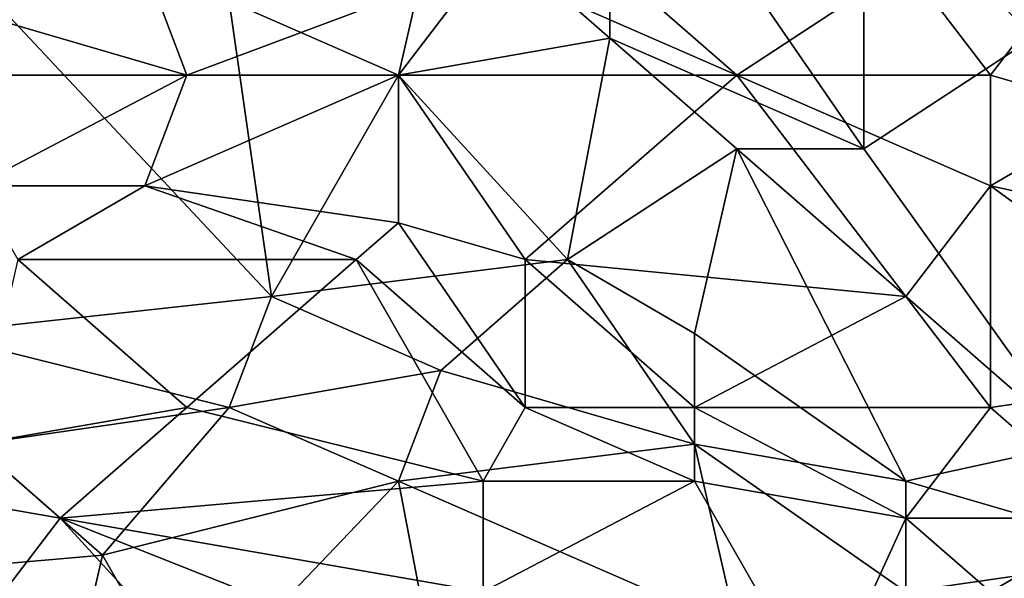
# Model space of a CAD drawing. Extents: x -161 to 11, y -10 to 160.
# Tile 316 of 499: x 0.7027 to 0.8068, y -0.2597 to -0.2006. Entities that reach past the tile are written whole.
import ezdxf

# ---------------------------------------------------------------- set-up
doc = ezdxf.new("R2010")
doc.units = 0
doc.header["$MEASUREMENT"] = 0
doc.layers.get('0').update_dxf_attribs({"linetype": 'CONTINUOUS'})

msp = doc.modelspace()

# ---------------------------------------------------------------- linework, layer by layer
for points in [[(0.74723, -0.1869, 0.26785), (0.76511, -0.17518, 0.26781), (0.76511, -0.20253, 0.26778)], [(0.79194, -0.21424, 0.26742), (0.76511, -0.17518, 0.26781), (0.79194, -0.18299, 0.26738)], [(0.79194, -0.21424, 0.26742), (0.76511, -0.20253, 0.26778), (0.76511, -0.17518, 0.26781)], [(0.80982, -0.20253, 0.26703), (0.79194, -0.18299, 0.26738), (0.83665, -0.1869, 0.26643)], [(0.80982, -0.20253, 0.26703), (0.79194, -0.21424, 0.26742), (0.79194, -0.18299, 0.26738)], [(0.72934, -0.22987, 0.26775), (0.69358, -0.23378, 0.26758), (0.68911, -0.1869, 0.26778)], [(0.72487, -0.19862, 0.26782), (0.72934, -0.22987, 0.26775), (0.68911, -0.1869, 0.26778)], [(0.72487, -0.19862, 0.26782), (0.74723, -0.1869, 0.26785), (0.74276, -0.20643, 0.26784)], [(0.74723, -0.1869, 0.26785), (0.76511, -0.20253, 0.26778), (0.74276, -0.20643, 0.26784)], [(0.77853, -0.20643, 0.39842), (0.75617, -0.1869, 0.40051), (0.7517, -0.19471, 0.39973)], [(0.75617, -0.1869, 0.40051), (0.77853, -0.20643, 0.39842), (0.79641, -0.19471, 0.39968)], [(0.7204, -0.20643, 0.39844), (0.71593, -0.19471, 0.3997), (0.69358, -0.19862, 0.39931)], [(0.71593, -0.19471, 0.3997), (0.7204, -0.20643, 0.39844), (0.7517, -0.19471, 0.39973)], [(0.74276, -0.20643, 0.39846), (0.7517, -0.19471, 0.39973), (0.7204, -0.20643, 0.39844)], [(0.7517, -0.19471, 0.39973), (0.74276, -0.20643, 0.39846), (0.77853, -0.20643, 0.39842)], [(0.77853, -0.20643, 0.39842), (0.80535, -0.20643, 0.39846), (0.79641, -0.19471, 0.39968)], [(0.81429, -0.19471, 0.39964), (0.79641, -0.19471, 0.39968), (0.80535, -0.20643, 0.39846)], [(0.81429, -0.19471, 0.39964), (0.80535, -0.20643, 0.39846), (0.81877, -0.21034, 0.39804)], [(0.68016, -0.20643, 0.39845), (0.7204, -0.20643, 0.39844), (0.69358, -0.19862, 0.39931)], [(0.74276, -0.20643, 0.26784), (0.72934, -0.22987, 0.26775), (0.72487, -0.19862, 0.26782)], [(0.76064, -0.22596, 0.26779), (0.74276, -0.20643, 0.26784), (0.76511, -0.20253, 0.26778)], [(0.76064, -0.22596, 0.26779), (0.76511, -0.20253, 0.26778), (0.77853, -0.21424, 0.26766)], [(0.76511, -0.20253, 0.26778), (0.79194, -0.21424, 0.26742), (0.77853, -0.21424, 0.26766)], [(0.81429, -0.24549, 0.26707), (0.79194, -0.21424, 0.26742), (0.80982, -0.20253, 0.26703)], [(0.69805, -0.21815, 0.39702), (0.7204, -0.20643, 0.39844), (0.68016, -0.20643, 0.39845)], [(0.69805, -0.21815, 0.39702), (0.71593, -0.21815, 0.397), (0.7204, -0.20643, 0.39844)], [(0.7204, -0.20643, 0.39844), (0.71593, -0.21815, 0.397), (0.74276, -0.20643, 0.39846)], [(0.71593, -0.21815, 0.397), (0.74276, -0.22206, 0.39648), (0.74276, -0.20643, 0.39846)], [(0.76064, -0.22596, 0.26779), (0.72934, -0.22987, 0.26775), (0.74276, -0.20643, 0.26784)], [(0.77853, -0.20643, 0.39842), (0.74276, -0.20643, 0.39846), (0.75617, -0.22596, 0.39596)], [(0.75617, -0.22596, 0.39596), (0.74276, -0.20643, 0.39846), (0.74276, -0.22206, 0.39648)], [(0.75617, -0.22596, 0.39596), (0.79641, -0.22987, 0.39544), (0.77853, -0.20643, 0.39842)], [(0.80535, -0.21815, 0.39711), (0.80535, -0.20643, 0.39846), (0.77853, -0.20643, 0.39842)], [(0.80535, -0.21815, 0.39711), (0.77853, -0.20643, 0.39842), (0.79641, -0.22987, 0.39544)], [(0.81877, -0.21034, 0.39804), (0.80535, -0.20643, 0.39846), (0.80535, -0.21815, 0.39711)], [(0.82324, -0.22206, 0.39664), (0.81877, -0.21034, 0.39804), (0.80535, -0.21815, 0.39711)], [(0.77406, -0.23378, 0.26768), (0.76064, -0.22596, 0.26779), (0.77853, -0.21424, 0.26766)], [(0.79641, -0.2494, 0.26727), (0.77406, -0.23378, 0.26768), (0.77853, -0.21424, 0.26766)], [(0.77853, -0.21424, 0.26766), (0.79194, -0.21424, 0.26742), (0.81429, -0.24549, 0.26707)], [(0.79641, -0.2494, 0.26727), (0.77853, -0.21424, 0.26766), (0.81429, -0.24549, 0.26707)], [(0.69805, -0.21815, 0.39702), (0.70252, -0.22596, 0.39591), (0.71593, -0.21815, 0.397)], [(0.70252, -0.22596, 0.39591), (0.73829, -0.22596, 0.39595), (0.71593, -0.21815, 0.397)], [(0.73829, -0.22596, 0.39595), (0.74276, -0.22206, 0.39648), (0.71593, -0.21815, 0.397)], [(0.80535, -0.21815, 0.39711), (0.79641, -0.22987, 0.39544), (0.80535, -0.24159, 0.39388)], [(0.83218, -0.23768, 0.39462), (0.82324, -0.22206, 0.39664), (0.80535, -0.21815, 0.39711)], [(0.80535, -0.21815, 0.39711), (0.80535, -0.24159, 0.39388), (0.83218, -0.23768, 0.39462)], [(0.75617, -0.24159, 0.39369), (0.74276, -0.22206, 0.39648), (0.73829, -0.22596, 0.39595)], [(0.75617, -0.22596, 0.39596), (0.74276, -0.22206, 0.39648), (0.75617, -0.24159, 0.39369)], [(0.7204, -0.24159, 0.39358), (0.70252, -0.22596, 0.39591), (0.69805, -0.24549, 0.39289)], [(0.7204, -0.24159, 0.39358), (0.73829, -0.22596, 0.39595), (0.70252, -0.22596, 0.39591)], [(0.7517, -0.2494, 0.39246), (0.73829, -0.22596, 0.39595), (0.7204, -0.24159, 0.39358)], [(0.76064, -0.22596, 0.26779), (0.74723, -0.23768, 0.26773), (0.72934, -0.22987, 0.26775)], [(0.73829, -0.22596, 0.39595), (0.7517, -0.2494, 0.39246), (0.75617, -0.24159, 0.39369)], [(0.76064, -0.22596, 0.26779), (0.77406, -0.24549, 0.26758), (0.74723, -0.23768, 0.26773)], [(0.75617, -0.22596, 0.39596), (0.77406, -0.24159, 0.39369), (0.79641, -0.22987, 0.39544)], [(0.75617, -0.22596, 0.39596), (0.75617, -0.24159, 0.39369), (0.77406, -0.24159, 0.39369)], [(0.77406, -0.23378, 0.26768), (0.77406, -0.24549, 0.26758), (0.76064, -0.22596, 0.26779)], [(0.69358, -0.23378, 0.26758), (0.72934, -0.22987, 0.26775), (0.72487, -0.24159, 0.26762)], [(0.74723, -0.23768, 0.26773), (0.72487, -0.24159, 0.26762), (0.72934, -0.22987, 0.26775)], [(0.80535, -0.24159, 0.39388), (0.79641, -0.22987, 0.39544), (0.77406, -0.24159, 0.39369)], [(0.72487, -0.24159, 0.26762), (0.69805, -0.24549, 0.26744), (0.69358, -0.23378, 0.26758)], [(0.77406, -0.24549, 0.26758), (0.77406, -0.23378, 0.26768), (0.79641, -0.2494, 0.26727)], [(0.72487, -0.24159, 0.26762), (0.74723, -0.23768, 0.26773), (0.74276, -0.2494, 0.26751)], [(0.77406, -0.24549, 0.26758), (0.74276, -0.2494, 0.26751), (0.74723, -0.23768, 0.26773)], [(0.81877, -0.25331, 0.39222), (0.83218, -0.23768, 0.39462), (0.80535, -0.24159, 0.39388)], [(0.69805, -0.24549, 0.26744), (0.72487, -0.24159, 0.26762), (0.71146, -0.25721, 0.26725)], [(0.69805, -0.24549, 0.39289), (0.70699, -0.25331, 0.3916), (0.7204, -0.24159, 0.39358)], [(0.70699, -0.25331, 0.3916), (0.7517, -0.2494, 0.39246), (0.7204, -0.24159, 0.39358)], [(0.74276, -0.2494, 0.26751), (0.71146, -0.25721, 0.26725), (0.72487, -0.24159, 0.26762)], [(0.77406, -0.2494, 0.39248), (0.75617, -0.24159, 0.39369), (0.7517, -0.2494, 0.39246)], [(0.77406, -0.2494, 0.39248), (0.77406, -0.24159, 0.39369), (0.75617, -0.24159, 0.39369)], [(0.77406, -0.24159, 0.39369), (0.79641, -0.25331, 0.39198), (0.80535, -0.24159, 0.39388)], [(0.79641, -0.25331, 0.39198), (0.77406, -0.24159, 0.39369), (0.77406, -0.2494, 0.39248)], [(0.80535, -0.24159, 0.39388), (0.79641, -0.25331, 0.39198), (0.81877, -0.25331, 0.39222)], [(0.69805, -0.24549, 0.26744), (0.71146, -0.25721, 0.26725), (0.66675, -0.26112, 0.26698)], [(0.70699, -0.25331, 0.3916), (0.69805, -0.24549, 0.39289), (0.68463, -0.2494, 0.39218)], [(0.77406, -0.24549, 0.26758), (0.77853, -0.26503, 0.26705), (0.74276, -0.2494, 0.26751)], [(0.79641, -0.2494, 0.26727), (0.79641, -0.26112, 0.26705), (0.77406, -0.24549, 0.26758)], [(0.79641, -0.26112, 0.26705), (0.77853, -0.26503, 0.26705), (0.77406, -0.24549, 0.26758)], [(0.79641, -0.2494, 0.26727), (0.81429, -0.24549, 0.26707), (0.82324, -0.25721, 0.26687)], [(0.68463, -0.2494, 0.39218), (0.69805, -0.26503, 0.38951), (0.70699, -0.25331, 0.3916)], [(0.7517, -0.26112, 0.39047), (0.7517, -0.2494, 0.39246), (0.70699, -0.25331, 0.3916)], [(0.7204, -0.27284, 0.2668), (0.71146, -0.25721, 0.26725), (0.74276, -0.2494, 0.26751)], [(0.74723, -0.27284, 0.26682), (0.7204, -0.27284, 0.2668), (0.74276, -0.2494, 0.26751)], [(0.77853, -0.26503, 0.26705), (0.74723, -0.27284, 0.26682), (0.74276, -0.2494, 0.26751)], [(0.7517, -0.2494, 0.39246), (0.7517, -0.26112, 0.39047), (0.77406, -0.2494, 0.39248)], [(0.7517, -0.26112, 0.39047), (0.78747, -0.27284, 0.38864), (0.77406, -0.2494, 0.39248)], [(0.77406, -0.2494, 0.39248), (0.78747, -0.27284, 0.38864), (0.79641, -0.25331, 0.39198)], [(0.82324, -0.25721, 0.26687), (0.79641, -0.26112, 0.26705), (0.79641, -0.2494, 0.26727)], [(0.72487, -0.27284, 0.38827), (0.70699, -0.25331, 0.3916), (0.69805, -0.26503, 0.38951)], [(0.70699, -0.25331, 0.3916), (0.75617, -0.27284, 0.38844), (0.7517, -0.26112, 0.39047)], [(0.75617, -0.27284, 0.38844), (0.70699, -0.25331, 0.3916), (0.72487, -0.27284, 0.38827)], [(0.79641, -0.25331, 0.39198), (0.78747, -0.27284, 0.38864), (0.80535, -0.26112, 0.39082)], [(0.80535, -0.26112, 0.39082), (0.81877, -0.25331, 0.39222), (0.79641, -0.25331, 0.39198)], [(0.83665, -0.26503, 0.39055), (0.81877, -0.25331, 0.39222), (0.80535, -0.26112, 0.39082)], [(0.66675, -0.26112, 0.26698), (0.71146, -0.25721, 0.26725), (0.70699, -0.27674, 0.26664)], [(0.7204, -0.27284, 0.2668), (0.70699, -0.27674, 0.26664), (0.71146, -0.25721, 0.26725)], [(0.82324, -0.25721, 0.26687), (0.82771, -0.27284, 0.26646), (0.79641, -0.26112, 0.26705)]]:
    msp.add_3dface(points)

doc.saveas('drawing.dxf')
